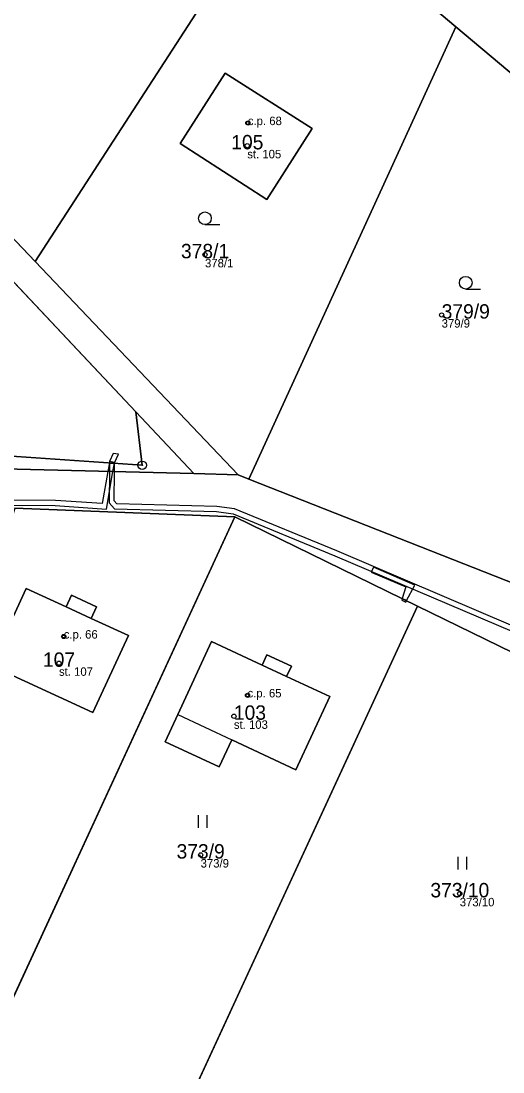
# Model space of a CAD drawing. Extents: x -680203 to -673936, y -1102717 to -1093650.
# Drawn here: x -678145.1 to -678088.1, y -1095189.8 to -1095065.8 of the extents above; entities that cross this region are included whole.
import ezdxf

# ---------------------------------------------------------------- set-up
doc = ezdxf.new("R2010")
doc.units = 0
for name, color, linetype in [('Definiční body', 7, 'Continuous'), ('Horni', 7, 'Continuous'), ('SOxx01xx_ŽSp_násyp_plocha', 7, 'Continuous'), ('SOxx02xx_Koleje_param další_Popis10', 7, 'Continuous'), ('SOxxxxxx_Koleje_hlavní_body_Popis10', 7, 'Continuous'), ('SOxxxxxx_Koleje_LN_parametry_Popis10', 7, 'Continuous'), ('SOxxxxxx_Koleje_param další_Popis10', 7, 'Continuous'), ('SOxxxxxx_Osa_bod_P', 7, 'Continuous'), ('SOxxxxxx_Staničení_Popis10', 7, 'Continuous'), ('x_prac', 7, 'Continuous')]:
    doc.layers.add(name, color=color, linetype=linetype)

msp = doc.modelspace()

# ---------------------------------------------------------------- linework, layer by layer
at = {"layer": 'Definiční body'}
for centre in [(-678118.28, -1095077.83), (-678118.35, -1095080.51), (-678123.34, -1095093.38), (-678095.39, -1095100.49), (-678140.03, -1095138.44), (-678140.59, -1095141.59), (-678118.32, -1095145.38), (-678119.93, -1095147.85), (-678123.86, -1095164.22), (-678093.25, -1095168.8)]:
    msp.add_circle(centre, 0.25, dxfattribs=at)
at = {"layer": 'Horni'}
for points in [[(-678120.98, -1095071.96), (-678126.26, -1095080.23), (-678116.05, -1095086.85), (-678110.7, -1095078.47)], [(-678144.48, -1095132.76), (-678148.67, -1095141.85), (-678136.58, -1095147.42), (-678132.39, -1095138.33), (-678136.79, -1095136.3), (-678139.73, -1095134.95)], [(-678108.61, -1095145.54), (-678113.71, -1095143.15), (-678116.59, -1095141.81), (-678122.57, -1095139.02), (-678126.57, -1095147.64), (-678120.19, -1095150.62), (-678112.61, -1095154.16)]]:
    msp.add_lwpolyline(points, close=True, dxfattribs=at)
at = {"layer": 'SOxx01xx_ŽSp_násyp_plocha'}
for points in [[(-678449.16, -1094835.85), (-678401.64, -1094909.48), (-678372.77, -1094931.32), (-678275.65, -1094990.21), (-678228.87, -1095023.95), (-678213.09, -1095036.26), (-678174.22, -1095066.59), (-678171.95, -1095069), (-678131.52, -1095111.92), (-678124.66, -1095119.2), (-678119.43, -1095119.35), (-678143.4, -1095094.18), (-678168.23, -1095068.11), (-678173.81, -1095062.26), (-678204.72, -1095038.55), (-678227.98, -1095020.43), (-678234.85, -1095015.26), (-678281.32, -1094982.98), (-678368, -1094930.93), (-678369.85, -1094929.78), (-678399.11, -1094908.47), (-678419.29, -1094877.31), (-678445.5, -1094836.5)], [(-678145.79, -1095123.3), (-678119.82, -1095124.31), (-678098.24, -1095134.84), (-678082.17, -1095142.68), (-678064.44, -1095150.98), (-678053.14, -1095156.15), (-678049.3, -1095157.98), (-678058.68, -1095143.27), (-678118.15, -1095119.86), (-678119.43, -1095119.35), (-678124.66, -1095119.2), (-678190.58, -1095117.57)]]:
    msp.add_lwpolyline(points, dxfattribs=at)
for points in [[(-678075.13, -1095014.58), (-678107.33, -1095054.99), (-678093.71, -1095066.49), (-678058.85, -1095095.75), (-678055.27, -1095076.33), (-678055.01, -1095064.05), (-678054.77, -1095052.32), (-678060.96, -1095030.75)], [(-678130.76, -1095118.23), (-678155.93, -1095116.5), (-678177.22, -1095116.63), (-678195.67, -1095075.29), (-678213.09, -1095036.26), (-678228.87, -1095023.95), (-678221.84, -1095127.62), (-678190.58, -1095117.57), (-678124.66, -1095119.2), (-678131.52, -1095111.92)], [(-678132.49, -1095033.76), (-678134.77, -1095031.86), (-678168.23, -1095068.11), (-678143.4, -1095094.18), (-678114.23, -1095049.17)], [(-678093.71, -1095066.49), (-678107.33, -1095054.99), (-678114.23, -1095049.17), (-678143.4, -1095094.18), (-678119.43, -1095119.35), (-678118.15, -1095119.86)], [(-678055.51, -1095135.86), (-678059.46, -1095132.79), (-678061.49, -1095139.24), (-678071.26, -1095136.44), (-678068.72, -1095127.66), (-678070.52, -1095128.02), (-678072.13, -1095134.12), (-678087.08, -1095130.18), (-678080.64, -1095105.74), (-678074.56, -1095107.24), (-678070.87, -1095106.1), (-678070.19, -1095098.22), (-678056.19, -1095099), (-678056.2, -1095097.81), (-678058.85, -1095095.75), (-678093.71, -1095066.49), (-678118.15, -1095119.86), (-678058.68, -1095143.27), (-678055.24, -1095141.65)], [(-678131.52, -1095111.92), (-678171.95, -1095069), (-678195.67, -1095075.29), (-678177.22, -1095116.63), (-678155.93, -1095116.5), (-678130.76, -1095118.23)], [(-678120.98, -1095071.96), (-678126.26, -1095080.23), (-678116.05, -1095086.85), (-678110.7, -1095078.47)], [(-678120.98, -1095071.96), (-678110.7, -1095078.47), (-678116.05, -1095086.85), (-678126.26, -1095080.23)], [(-678145.79, -1095123.3), (-678149.5, -1095135.52), (-678161.13, -1095157.93), (-678163.35, -1095161.36), (-678174.66, -1095185.85), (-678158.38, -1095189.23), (-678150.85, -1095191.53), (-678119.82, -1095124.31)], [(-678098.24, -1095134.84), (-678119.82, -1095124.31), (-678150.85, -1095191.53), (-678127.69, -1095198.62)], [(-678136.58, -1095147.42), (-678148.67, -1095141.85), (-678144.48, -1095132.76), (-678139.73, -1095134.95), (-678139.1, -1095133.58), (-678136.16, -1095134.93), (-678136.79, -1095136.3), (-678132.39, -1095138.33)], [(-678136.58, -1095147.42), (-678132.39, -1095138.33), (-678136.79, -1095136.3), (-678136.16, -1095134.93), (-678139.1, -1095133.58), (-678139.73, -1095134.95), (-678144.48, -1095132.76), (-678148.67, -1095141.85)], [(-678098.24, -1095134.84), (-678127.69, -1095198.62), (-678123.54, -1095199.89), (-678117.75, -1095198.07), (-678114.83, -1095200.99), (-678050.39, -1095182.93), (-678074.43, -1095165.15), (-678064.44, -1095150.98), (-678082.17, -1095142.68)], [(-678120.19, -1095150.62), (-678112.61, -1095154.16), (-678108.61, -1095145.54), (-678113.71, -1095143.15), (-678113.14, -1095141.93), (-678116.03, -1095140.6), (-678116.59, -1095141.81), (-678122.57, -1095139.02), (-678126.57, -1095147.64), (-678128.06, -1095150.86), (-678121.68, -1095153.84)], [(-678120.19, -1095150.62), (-678121.68, -1095153.84), (-678128.06, -1095150.86), (-678126.57, -1095147.64), (-678122.57, -1095139.02), (-678116.59, -1095141.81), (-678116.03, -1095140.6), (-678113.14, -1095141.93), (-678113.71, -1095143.15), (-678108.61, -1095145.54), (-678112.61, -1095154.16)]]:
    msp.add_lwpolyline(points, close=True, dxfattribs=at)
at = {"layer": 'SOxx02xx_Koleje_param další_Popis10'}
for radius in [0.5, 0.0303]:
    msp.add_circle((-678130.76, -1095118.23), radius, dxfattribs=at)
at = {"layer": 'SOxxxxxx_Koleje_hlavní_body_Popis10'}
for p, q in [((-678123.36, -1095089.82), (-678121.61, -1095089.82)), ((-678092.54, -1095097.44), (-678090.79, -1095097.44)), ((-678124.1, -1095161.04), (-678124.1, -1095159.54)), ((-678123.1, -1095161.04), (-678123.1, -1095159.54)), ((-678093.43, -1095165.95), (-678093.43, -1095164.45)), ((-678092.43, -1095165.95), (-678092.43, -1095164.45))]:
    msp.add_line(p, q, dxfattribs=at)
for centre in [(-678123.36, -1095089.07), (-678092.54, -1095096.69)]:
    msp.add_circle(centre, 0.75, dxfattribs=at)
at = {"layer": 'SOxxxxxx_Koleje_LN_parametry_Popis10'}
for points in [[(-678134.62, -1095117.79), (-678134.62, -1095117.97), (-678134.02, -1095118.01), (-678134.02, -1095117.93), (-678133.56, -1095116.93), (-678134.18, -1095116.84)], [(-678146.45, -1095122.33), (-678146.68, -1095123.27), (-678146.17, -1095123.29), (-678146.01, -1095122.93), (-678141.03, -1095122.99), (-678134.99, -1095123.4), (-678134.21, -1095118.96), (-678134.04, -1095118), (-678134.64, -1095117.96), (-678134.82, -1095118.95), (-678135.49, -1095122.76), (-678141.01, -1095122.39)], [(-678134.64, -1095117.96), (-678134.04, -1095118), (-678134.02, -1095117.89), (-678134.61, -1095117.8)], [(-678103.7, -1095130.83), (-678099.62, -1095132.58), (-678100.05, -1095133.96), (-678099.53, -1095134.21), (-678098.54, -1095132.38), (-678103.46, -1095130.27)], [(-678099.62, -1095134.38), (-678099.53, -1095134.21), (-678100.05, -1095133.96), (-678100.11, -1095134.16)]]:
    msp.add_lwpolyline(points, close=True, dxfattribs=at)
msp.add_lwpolyline([(-678082.87, -1095138.95), (-678107.77, -1095128.34), (-678119.85, -1095123.39), (-678121.93, -1095123.09), (-678133.76, -1095122.77), (-678134.06, -1095122.43), (-678134.03, -1095118.97), (-678134.02, -1095118.01), (-678134.62, -1095117.97), (-678134.63, -1095118.95), (-678134.66, -1095122.65), (-678134.04, -1095123.37), (-678121.97, -1095123.69), (-678120.01, -1095123.97), (-678108.01, -1095128.9), (-678083.11, -1095139.5)], dxfattribs=at)
at = {"layer": 'SOxxxxxx_Koleje_param další_Popis10'}
for centre in [(-678118.29, -1095077.83), (-678140.04, -1095138.44), (-678118.33, -1095145.38)]:
    msp.add_circle(centre, 0.175, dxfattribs=at)
at = {"layer": 'SOxxxxxx_Staničení_Popis10'}
for p, q in [((-678139.73, -1095134.95), (-678136.79, -1095136.3)), ((-678116.59, -1095141.81), (-678113.71, -1095143.15)), ((-678126.57, -1095147.64), (-678120.19, -1095150.62))]:
    msp.add_line(p, q, dxfattribs=at)
at = {"layer": 'x_prac'}
for p, q in [((-678114.23, -1095049.17), (-678143.4, -1095094.18)), ((-678093.71, -1095066.49), (-678107.33, -1095054.99)), ((-678118.15, -1095119.86), (-678093.71, -1095066.49)), ((-678058.85, -1095095.75), (-678093.71, -1095066.49)), ((-678171.95, -1095069), (-678131.52, -1095111.92)), ((-678143.4, -1095094.18), (-678168.23, -1095068.11)), ((-678143.4, -1095094.18), (-678119.43, -1095119.35)), ((-678124.66, -1095119.2), (-678131.52, -1095111.92)), ((-678131.52, -1095111.92), (-678130.76, -1095118.23)), ((-678124.66, -1095119.2), (-678119.43, -1095119.35)), ((-678119.43, -1095119.35), (-678118.15, -1095119.86)), ((-678118.15, -1095119.86), (-678058.68, -1095143.27)), ((-678145.79, -1095123.3), (-678119.82, -1095124.31)), ((-678150.85, -1095191.53), (-678119.82, -1095124.31)), ((-678119.82, -1095124.31), (-678098.24, -1095134.84)), ((-678127.69, -1095198.62), (-678098.24, -1095134.84))]:
    msp.add_line(p, q, dxfattribs=at)
for points in [[(-678120.98, -1095071.96), (-678110.7, -1095078.47), (-678116.05, -1095086.85), (-678126.26, -1095080.23), (-678120.98, -1095071.96)], [(-678130.76, -1095118.23), (-678155.93, -1095116.5), (-678177.22, -1095116.63), (-678195.67, -1095075.29)], [(-678221.84, -1095127.62), (-678190.58, -1095117.57), (-678124.66, -1095119.2)], [(-678136.58, -1095147.42), (-678148.67, -1095141.85), (-678144.48, -1095132.76), (-678139.73, -1095134.95), (-678139.1, -1095133.58), (-678136.16, -1095134.93), (-678136.79, -1095136.3), (-678132.39, -1095138.33), (-678136.58, -1095147.42)], [(-678098.24, -1095134.84), (-678082.17, -1095142.68), (-678064.44, -1095150.98)], [(-678120.19, -1095150.62), (-678121.68, -1095153.84), (-678128.06, -1095150.86), (-678126.57, -1095147.64), (-678122.57, -1095139.02), (-678116.59, -1095141.81), (-678116.03, -1095140.6), (-678113.14, -1095141.93), (-678113.71, -1095143.15), (-678108.61, -1095145.54), (-678112.61, -1095154.16), (-678120.19, -1095150.62)]]:
    msp.add_lwpolyline(points, dxfattribs=at)

# ---------------------------------------------------------------- texts
at = {"layer": 'Definiční body'}
for s, p in [('c.p. 68', (-678118.28, -1095078.08)), ('st. 105', (-678118.35, -1095082)), ('378/1', (-678123.34, -1095094.87)), ('379/9', (-678095.39, -1095101.98)), ('c.p. 66', (-678140.03, -1095138.69)), ('st. 107', (-678140.59, -1095143.08)), ('c.p. 65', (-678118.32, -1095145.63)), ('st. 103', (-678119.93, -1095149.34)), ('373/9', (-678123.86, -1095165.71)), ('373/10', (-678093.25, -1095170.29))]:
    msp.add_text(s, height=1, dxfattribs=at).set_placement(p)
at = {"layer": 'SOxxxxxx_Osa_bod_P'}
for s, p in [('105', (-678120.24, -1095080.94)), ('378/1', (-678126.18, -1095093.8)), ('379/9', (-678095.39, -1095100.92)), ('107', (-678142.48, -1095142.02)), ('103', (-678119.93, -1095148.27)), ('373/9', (-678126.7, -1095164.65)), ('373/10', (-678096.72, -1095169.23))]:
    msp.add_text(s, height=1.7, dxfattribs=at).set_placement(p)

doc.saveas('drawing.dxf')
